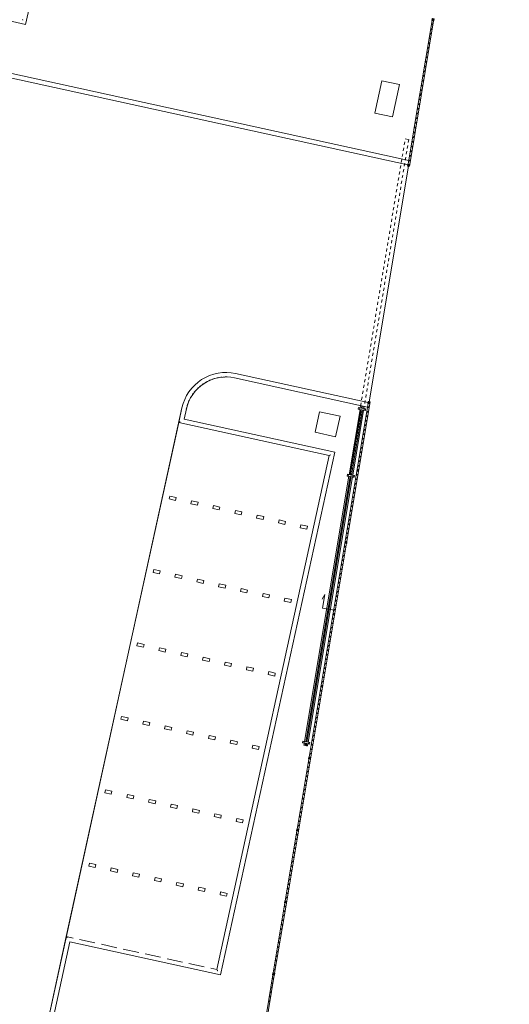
# Model space of a CAD drawing. Header units: metres. Extents: x 233012 to 233264, y 553571 to 554014.
# Tile 265 of 313: x 233241 to 233257, y 553833 to 553866. Entities that reach past the tile are written whole.
import ezdxf

# ---------------------------------------------------------------- set-up
doc = ezdxf.new("R2010")
doc.units = ezdxf.units.M
doc.linetypes.add('Hidden 1', pattern=[0.004, 0.002, -0.002])
doc.layers.get('0').update_dxf_attribs({"lineweight": 5})
for name, color, linetype, lineweight in [('A-FLORHRM', 252, 'Continuous', 5), ('A-NL$1_poort', 252, 'Continuous', 5), ('A-NL$1A_detailuitwerking', 252, 'Continuous', 5), ('A-NL$1B_3D-modellen_algemeen', 252, 'Continuous', 5), ('A-NL$1B_3D-modellen_algemeen-drsn', 252, 'Continuous', 5), ('A-NL23_vloeraanzicht', 252, 'Continuous', 5), ('A-NL34_balustrades', 252, 'Continuous', 5), ('A-NL90_terrein', 252, 'Continuous', 5), ('A-NL94_parkeren', 252, 'Continuous', 5)]:
    doc.layers.add(name, color=color, linetype=linetype, lineweight=lineweight)

# ---------------------------------------------------------------- blocks, each defined once
blk = doc.blocks.new('NLRS_90_SI_LB_troittoirband 13-15_Struyk Verwo_mie - trottoirband_Struyk Verwo-871937-01_Situatie')
at = {"layer": 'A-NL90_terrein'}
for p, q in [((265.543, -172.288), (281.639, -98.729)), ((260.531, -171.192), (265.543, -172.288)), ((261.487, -173.141), (278.294, -176.819)), ((278.261, -176.965), (261.454, -173.288)), ((278.272, -176.93), (278.271, -176.934)), ((278.285, -176.868), (278.272, -176.93)), ((272.532, -183.901), (276.942, -184.866)), ((272.5, -184.047), (276.925, -185.016)), ((270.639, -185.534), (270.746, -185.046)), ((270.892, -185.078), (270.817, -185.419)), ((270.639, -185.534), (270.659, -185.521)), ((275.65, -186.631), (270.639, -185.534)), ((270.817, -185.419), (275.829, -186.516)), ((271.909, -203.726), (275.65, -186.631)), ((272.024, -203.905), (275.829, -186.516)), ((275.65, -186.631), (275.671, -186.617)), ((265.829, -207.514), (266.898, -202.629)), ((266.898, -202.629), (267.123, -202.679)), ((266.898, -202.629), (266.911, -202.65)), ((266.008, -207.399), (267.012, -202.808)), ((267.012, -202.808), (272.024, -203.905)), ((267.338, -202.726), (267.85, -202.838)), ((268.065, -202.885), (268.578, -202.997)), ((268.793, -203.044), (269.306, -203.156)), ((269.521, -203.203), (270.034, -203.316)), ((270.249, -203.363), (270.762, -203.475)), ((270.976, -203.522), (271.489, -203.634)), ((271.704, -203.681), (271.909, -203.726)), ((271.909, -203.726), (271.923, -203.747))]:
    blk.add_line(p, q, dxfattribs=at)
for radius in [1.5, 1.35]:
    blk.add_arc((272.211, -185.366), radius, 77.6567, 167.6567, dxfattribs=at)
for points in [[(265.441, -172.13), (265.441, -172.131), (265.442, -172.132), (265.444, -172.134), (265.445, -172.136), (265.446, -172.138), (265.448, -172.141), (265.449, -172.143), (265.451, -172.146), (265.453, -172.149), (265.455, -172.152), (265.456, -172.154)], [(270.659, -185.521), (270.66, -185.521), (270.661, -185.52), (270.663, -185.518), (270.665, -185.517), (270.667, -185.516), (270.67, -185.514), (270.672, -185.513), (270.675, -185.511), (270.678, -185.509), (270.681, -185.507), (270.683, -185.506)], [(275.671, -186.617), (275.671, -186.617), (275.672, -186.617), (275.674, -186.615), (275.677, -186.614), (275.679, -186.612), (275.681, -186.611), (275.684, -186.609), (275.686, -186.608), (275.69, -186.605), (275.692, -186.604), (275.694, -186.602)], [(266.911, -202.65), (266.911, -202.65), (266.912, -202.651), (266.913, -202.654), (266.915, -202.656), (266.916, -202.658), (266.918, -202.66), (266.919, -202.663), (266.921, -202.665), (266.923, -202.669), (266.925, -202.672), (266.926, -202.674)], [(271.923, -203.747), (271.923, -203.747), (271.923, -203.748), (271.925, -203.75), (271.926, -203.753), (271.928, -203.755), (271.929, -203.757), (271.931, -203.759), (271.932, -203.762), (271.935, -203.766), (271.936, -203.768), (271.938, -203.77)]]:
    blk.add_open_spline(points, degree=3, knots=[0, 0, 0, 0, 0.166667, 0.333333, 0.416667, 0.5, 0.583333, 0.666667, 0.75, 0.833333, 1, 1, 1, 1], dxfattribs=at)
blk = doc.blocks.new('NLRS_90_PA_WPB_parkeerplaats_gen_mie - parkeerplaats_gen_bxl 2500x5130-869705-01_Situatie')
at = {"layer": 'A-NL94_parkeren'}
for p, q in [((1.2, 4.91), (1.2, 4.69)), ((1.3, 4.91), (1.2, 4.91)), ((1.2, 4.69), (1.3, 4.69)), ((1.3, 4.69), (1.3, 4.91)), ((1.2, 4.165), (1.2, 3.945)), ((1.3, 4.165), (1.2, 4.165)), ((1.2, 3.945), (1.3, 3.945)), ((1.3, 3.945), (1.3, 4.165)), ((1.2, 3.42), (1.2, 3.2)), ((1.3, 3.42), (1.2, 3.42)), ((1.3, 3.2), (1.3, 3.42)), ((1.2, 3.2), (1.3, 3.2)), ((1.2, 2.675), (1.2, 2.455)), ((1.3, 2.675), (1.2, 2.675)), ((1.3, 2.455), (1.3, 2.675)), ((1.2, 2.455), (1.3, 2.455)), ((1.2, 1.93), (1.2, 1.71)), ((1.3, 1.93), (1.2, 1.93)), ((1.2, 1.71), (1.3, 1.71)), ((1.3, 1.71), (1.3, 1.93)), ((1.2, 1.185), (1.2, 0.965)), ((1.3, 1.185), (1.2, 1.185)), ((1.3, 0.965), (1.3, 1.185)), ((1.2, 0.965), (1.3, 0.965)), ((1.2, 0.44), (1.2, 0.22)), ((1.3, 0.44), (1.2, 0.44)), ((1.3, 0.22), (1.3, 0.44)), ((1.2, 0.22), (1.3, 0.22))]:
    blk.add_line(p, q, dxfattribs=at)
blk = doc.blocks.new('Koeling 3 - Koeling 1-928863-01_Situatie')
at = {"layer": 'A-NL$1B_3D-modellen_algemeen-drsn'}
for p, q in [((263.937, -76.758), (263.702, -77.833)), ((264.523, -76.886), (263.937, -76.758)), ((264.288, -77.961), (264.523, -76.886)), ((263.702, -77.833), (264.288, -77.961))]:
    blk.add_line(p, q, dxfattribs=at)
blk = doc.blocks.new('Koeling 4 - Koeling 1-929026-01_Situatie')
at = {"layer": 'A-NL$1B_3D-modellen_algemeen'}
for p, q in [((263.809, -77.11), (263.659, -77.794)), ((264.493, -77.26), (263.809, -77.11)), ((264.343, -77.944), (264.493, -77.26)), ((263.659, -77.794), (264.343, -77.944))]:
    blk.add_line(p, q, dxfattribs=at)
blk = doc.blocks.new('Railing - Atlas 180 type L_Heras_h 1840-1298077-01_Situatie')
at = {"layer": 'A-NL34_balustrades'}
for p, q in [((-0.033, -0.033), (-0.033, 0.033)), ((-0.001, 0.001), (-0.033, 0.033)), ((-0.033, 0.033), (0.033, 0.033)), ((-0.033, 0.033), (-0.033, -0.033)), ((0.033, 0.033), (-0.033, 0.033)), ((-0.001, 0.001), (-0.001, -0.001)), ((0.001, 0.001), (-0.001, 0.001)), ((0.033, 0.033), (0.001, 0.001)), ((0.001, -0.001), (0.001, 0.001)), ((0.033, 0.033), (0.033, -0.033)), ((0.033, -0.033), (0.033, 0.033)), ((-0.033, -0.033), (-0.001, -0.001)), ((0.033, -0.033), (-0.033, -0.033)), ((-0.033, -0.033), (0.033, -0.033)), ((-0.001, -0.001), (0.001, -0.001)), ((0.033, -0.033), (0.001, -0.001))]:
    blk.add_line(p, q, dxfattribs=at)
blk = doc.blocks.new('Railing - Atlas 180 type L_Heras_h 1840-1298079-01_Situatie')
at = {"layer": 'A-NL34_balustrades'}
for p, q in [((-0.033, -0.033), (-0.033, 0.033)), ((-0.001, 0.001), (-0.033, 0.033)), ((-0.033, 0.033), (0.033, 0.033)), ((-0.033, 0.033), (-0.033, -0.033)), ((0.033, 0.033), (-0.033, 0.033)), ((-0.001, 0.001), (-0.001, -0.001)), ((0.001, 0.001), (-0.001, 0.001)), ((0.033, 0.033), (0.001, 0.001)), ((0.001, -0.001), (0.001, 0.001)), ((0.033, 0.033), (0.033, -0.033)), ((0.033, -0.033), (0.033, 0.033)), ((-0.033, -0.033), (-0.001, -0.001)), ((0.033, -0.033), (-0.033, -0.033)), ((-0.033, -0.033), (0.033, -0.033)), ((-0.001, -0.001), (0.001, -0.001)), ((0.033, -0.033), (0.001, -0.001))]:
    blk.add_line(p, q, dxfattribs=at)
blk = doc.blocks.new('Railing - geen veiligheidsdop_gen-1303441-01_Situatie')
at = {"layer": 'A-FLORHRM'}
blk.add_arc((0, 0), 0.013, 360, 180, dxfattribs=at)
for major_axis, start_param, end_param in [((-0.0035, 0.0125), 1.300587, 4.442179), ((0.00825, 0.00728), 5.559965, 8.701557), ((0.0015, 0.0109), 1.703922, 4.845515)]:
    blk.add_ellipse((0, 0), major_axis=major_axis, ratio=1, start_param=start_param, end_param=end_param, dxfattribs=at)
blk = doc.blocks.new('Railing - Railing-964689-01_Situatie')
at = {"layer": 'A-NL34_balustrades'}
for p, q in [((278.665, -174.594), (279.071, -172.161)), ((278.715, -174.602), (279.121, -172.17)), ((278.274, -176.936), (278.654, -174.659)), ((278.324, -176.944), (278.704, -174.667))]:
    blk.add_line(p, q, dxfattribs=at)
at = {"rotation": 350.5195866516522}
for name, p in [('Railing - Atlas 180 type L_Heras_h 1840-1298079-01_Situatie', (279.102, -172.133)), ('Railing - geen veiligheidsdop_gen-1303441-01_Situatie', (279.049, -172.445)), ('Railing - geen veiligheidsdop_gen-1303441-01_Situatie', (279.075, -172.289)), ('Railing - geen veiligheidsdop_gen-1303441-01_Situatie', (278.971, -172.914)), ('Railing - geen veiligheidsdop_gen-1303441-01_Situatie', (278.997, -172.757)), ('Railing - geen veiligheidsdop_gen-1303441-01_Situatie', (279.023, -172.601)), ('Railing - geen veiligheidsdop_gen-1303441-01_Situatie', (278.919, -173.226)), ('Railing - geen veiligheidsdop_gen-1303441-01_Situatie', (278.945, -173.07)), ('Railing - geen veiligheidsdop_gen-1303441-01_Situatie', (278.867, -173.538)), ('Railing - geen veiligheidsdop_gen-1303441-01_Situatie', (278.893, -173.382)), ('Railing - geen veiligheidsdop_gen-1303441-01_Situatie', (278.815, -173.85)), ('Railing - geen veiligheidsdop_gen-1303441-01_Situatie', (278.841, -173.694)), ('Railing - geen veiligheidsdop_gen-1303441-01_Situatie', (278.763, -174.162)), ('Railing - geen veiligheidsdop_gen-1303441-01_Situatie', (278.789, -174.006)), ('Railing - geen veiligheidsdop_gen-1303441-01_Situatie', (278.711, -174.475)), ('Railing - geen veiligheidsdop_gen-1303441-01_Situatie', (278.737, -174.319)), ('Railing - geen veiligheidsdop_gen-1303441-01_Situatie', (278.658, -174.787)), ('Railing - Atlas 180 type L_Heras_h 1840-1298079-01_Situatie', (278.684, -174.631)), ('Railing - geen veiligheidsdop_gen-1303441-01_Situatie', (278.606, -175.099)), ('Railing - geen veiligheidsdop_gen-1303441-01_Situatie', (278.632, -174.943)), ('Railing - geen veiligheidsdop_gen-1303441-01_Situatie', (278.554, -175.411)), ('Railing - geen veiligheidsdop_gen-1303441-01_Situatie', (278.58, -175.255)), ('Railing - geen veiligheidsdop_gen-1303441-01_Situatie', (278.502, -175.723)), ('Railing - geen veiligheidsdop_gen-1303441-01_Situatie', (278.528, -175.567)), ('Railing - geen veiligheidsdop_gen-1303441-01_Situatie', (278.424, -176.192)), ('Railing - geen veiligheidsdop_gen-1303441-01_Situatie', (278.45, -176.036)), ('Railing - geen veiligheidsdop_gen-1303441-01_Situatie', (278.476, -175.88)), ('Railing - geen veiligheidsdop_gen-1303441-01_Situatie', (278.372, -176.504)), ('Railing - geen veiligheidsdop_gen-1303441-01_Situatie', (278.398, -176.348)), ('Railing - geen veiligheidsdop_gen-1303441-01_Situatie', (278.319, -176.816)), ('Railing - geen veiligheidsdop_gen-1303441-01_Situatie', (278.346, -176.66)), ('Railing - Atlas 180 type L_Heras_h 1840-1298077-01_Situatie', (278.293, -176.972))]:
    blk.add_blockref(name, p, dxfattribs=at)
blk = doc.blocks.new('Railing - Railing-964988-01_Situatie')
at = {"layer": 'A-NL34_balustrades'}
for p, q in [((276.944, -184.901), (276.58, -187.081)), ((276.993, -184.91), (276.629, -187.089)), ((276.569, -187.146), (276.18, -189.475)), ((276.619, -187.154), (276.23, -189.483)), ((276.169, -189.54), (275.781, -191.869)), ((276.219, -189.548), (275.83, -191.877)), ((275.77, -191.934), (275.381, -194.263)), ((275.819, -191.942), (275.43, -194.271)), ((275.37, -194.328), (274.981, -196.657)), ((275.419, -194.336), (275.03, -196.665)), ((274.97, -196.722), (274.581, -199.051)), ((275.019, -196.73), (274.63, -199.059)), ((274.57, -199.116), (274.181, -201.445)), ((274.62, -199.124), (274.231, -201.453)), ((274.171, -201.51), (273.782, -203.839)), ((274.22, -201.518), (273.831, -203.847)), ((273.771, -203.904), (273.382, -206.233)), ((273.82, -203.912), (273.431, -206.241))]:
    blk.add_line(p, q, dxfattribs=at)
at = {"rotation": 170.5195866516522}
for name, p in [('Railing - geen veiligheidsdop_gen-1303441-01_Situatie', (276.949, -185.023)), ('Railing - Atlas 180 type L_Heras_h 1840-1298077-01_Situatie', (276.974, -184.873)), ('Railing - geen veiligheidsdop_gen-1303441-01_Situatie', (276.899, -185.322)), ('Railing - geen veiligheidsdop_gen-1303441-01_Situatie', (276.924, -185.172)), ('Railing - geen veiligheidsdop_gen-1303441-01_Situatie', (276.849, -185.621)), ('Railing - geen veiligheidsdop_gen-1303441-01_Situatie', (276.874, -185.471)), ('Railing - geen veiligheidsdop_gen-1303441-01_Situatie', (276.799, -185.92)), ('Railing - geen veiligheidsdop_gen-1303441-01_Situatie', (276.824, -185.771)), ('Railing - geen veiligheidsdop_gen-1303441-01_Situatie', (276.749, -186.22)), ('Railing - geen veiligheidsdop_gen-1303441-01_Situatie', (276.774, -186.07)), ('Railing - geen veiligheidsdop_gen-1303441-01_Situatie', (276.674, -186.668)), ('Railing - geen veiligheidsdop_gen-1303441-01_Situatie', (276.699, -186.519)), ('Railing - geen veiligheidsdop_gen-1303441-01_Situatie', (276.724, -186.369)), ('Railing - geen veiligheidsdop_gen-1303441-01_Situatie', (276.624, -186.968)), ('Railing - geen veiligheidsdop_gen-1303441-01_Situatie', (276.649, -186.818)), ('Railing - geen veiligheidsdop_gen-1303441-01_Situatie', (276.574, -187.267)), ('Railing - Atlas 180 type L_Heras_h 1840-1298079-01_Situatie', (276.599, -187.117)), ('Railing - geen veiligheidsdop_gen-1303441-01_Situatie', (276.524, -187.566)), ('Railing - geen veiligheidsdop_gen-1303441-01_Situatie', (276.549, -187.417)), ('Railing - geen veiligheidsdop_gen-1303441-01_Situatie', (276.474, -187.865)), ('Railing - geen veiligheidsdop_gen-1303441-01_Situatie', (276.499, -187.716)), ('Railing - geen veiligheidsdop_gen-1303441-01_Situatie', (276.424, -188.165)), ('Railing - geen veiligheidsdop_gen-1303441-01_Situatie', (276.449, -188.015)), ('Railing - geen veiligheidsdop_gen-1303441-01_Situatie', (276.349, -188.614)), ('Railing - geen veiligheidsdop_gen-1303441-01_Situatie', (276.374, -188.464)), ('Railing - geen veiligheidsdop_gen-1303441-01_Situatie', (276.399, -188.314)), ('Railing - geen veiligheidsdop_gen-1303441-01_Situatie', (276.299, -188.913)), ('Railing - geen veiligheidsdop_gen-1303441-01_Situatie', (276.324, -188.763)), ('Railing - geen veiligheidsdop_gen-1303441-01_Situatie', (276.249, -189.212)), ('Railing - geen veiligheidsdop_gen-1303441-01_Situatie', (276.274, -189.062)), ('Railing - Atlas 180 type L_Heras_h 1840-1298079-01_Situatie', (276.2, -189.511)), ('Railing - geen veiligheidsdop_gen-1303441-01_Situatie', (276.224, -189.362)), ('Railing - geen veiligheidsdop_gen-1303441-01_Situatie', (276.15, -189.811)), ('Railing - geen veiligheidsdop_gen-1303441-01_Situatie', (276.175, -189.661)), ('Railing - geen veiligheidsdop_gen-1303441-01_Situatie', (276.075, -190.259)), ('Railing - geen veiligheidsdop_gen-1303441-01_Situatie', (276.1, -190.11)), ('Railing - geen veiligheidsdop_gen-1303441-01_Situatie', (276.125, -189.96)), ('Railing - geen veiligheidsdop_gen-1303441-01_Situatie', (276.025, -190.559)), ('Railing - geen veiligheidsdop_gen-1303441-01_Situatie', (276.05, -190.409)), ('Railing - geen veiligheidsdop_gen-1303441-01_Situatie', (275.975, -190.858)), ('Railing - geen veiligheidsdop_gen-1303441-01_Situatie', (276, -190.708)), ('Railing - geen veiligheidsdop_gen-1303441-01_Situatie', (275.925, -191.157)), ('Railing - geen veiligheidsdop_gen-1303441-01_Situatie', (275.95, -191.008)), ('Railing - geen veiligheidsdop_gen-1303441-01_Situatie', (275.875, -191.456)), ('Railing - geen veiligheidsdop_gen-1303441-01_Situatie', (275.9, -191.307)), ('Railing - Atlas 180 type L_Heras_h 1840-1298079-01_Situatie', (275.8, -191.905)), ('Railing - geen veiligheidsdop_gen-1303441-01_Situatie', (275.825, -191.756)), ('Railing - geen veiligheidsdop_gen-1303441-01_Situatie', (275.85, -191.606)), ('Railing - geen veiligheidsdop_gen-1303441-01_Situatie', (275.75, -192.205)), ('Railing - geen veiligheidsdop_gen-1303441-01_Situatie', (275.775, -192.055)), ('Railing - geen veiligheidsdop_gen-1303441-01_Situatie', (275.7, -192.504)), ('Railing - geen veiligheidsdop_gen-1303441-01_Situatie', (275.725, -192.354)), ('Railing - geen veiligheidsdop_gen-1303441-01_Situatie', (275.65, -192.803)), ('Railing - geen veiligheidsdop_gen-1303441-01_Situatie', (275.675, -192.654)), ('Railing - geen veiligheidsdop_gen-1303441-01_Situatie', (275.6, -193.102)), ('Railing - geen veiligheidsdop_gen-1303441-01_Situatie', (275.625, -192.953)), ('Railing - geen veiligheidsdop_gen-1303441-01_Situatie', (275.525, -193.551)), ('Railing - geen veiligheidsdop_gen-1303441-01_Situatie', (275.55, -193.402)), ('Railing - geen veiligheidsdop_gen-1303441-01_Situatie', (275.575, -193.252)), ('Railing - geen veiligheidsdop_gen-1303441-01_Situatie', (275.475, -193.851)), ('Railing - geen veiligheidsdop_gen-1303441-01_Situatie', (275.5, -193.701)), ('Railing - geen veiligheidsdop_gen-1303441-01_Situatie', (275.425, -194.15)), ('Railing - geen veiligheidsdop_gen-1303441-01_Situatie', (275.45, -194)), ('Railing - geen veiligheidsdop_gen-1303441-01_Situatie', (275.375, -194.449)), ('Railing - Atlas 180 type L_Heras_h 1840-1298079-01_Situatie', (275.4, -194.299)), ('Railing - geen veiligheidsdop_gen-1303441-01_Situatie', (275.325, -194.748)), ('Railing - geen veiligheidsdop_gen-1303441-01_Situatie', (275.35, -194.599)), ('Railing - geen veiligheidsdop_gen-1303441-01_Situatie', (275.275, -195.048)), ('Railing - geen veiligheidsdop_gen-1303441-01_Situatie', (275.3, -194.898)), ('Railing - geen veiligheidsdop_gen-1303441-01_Situatie', (275.2, -195.496)), ('Railing - geen veiligheidsdop_gen-1303441-01_Situatie', (275.225, -195.347)), ('Railing - geen veiligheidsdop_gen-1303441-01_Situatie', (275.25, -195.197)), ('Railing - geen veiligheidsdop_gen-1303441-01_Situatie', (275.15, -195.796)), ('Railing - geen veiligheidsdop_gen-1303441-01_Situatie', (275.175, -195.646)), ('Railing - geen veiligheidsdop_gen-1303441-01_Situatie', (275.1, -196.095)), ('Railing - geen veiligheidsdop_gen-1303441-01_Situatie', (275.125, -195.945)), ('Railing - geen veiligheidsdop_gen-1303441-01_Situatie', (275.05, -196.394)), ('Railing - geen veiligheidsdop_gen-1303441-01_Situatie', (275.075, -196.245)), ('Railing - Atlas 180 type L_Heras_h 1840-1298079-01_Situatie', (275, -196.693)), ('Railing - geen veiligheidsdop_gen-1303441-01_Situatie', (275.025, -196.544)), ('Railing - geen veiligheidsdop_gen-1303441-01_Situatie', (274.925, -197.142)), ('Railing - geen veiligheidsdop_gen-1303441-01_Situatie', (274.95, -196.993)), ('Railing - geen veiligheidsdop_gen-1303441-01_Situatie', (274.975, -196.843)), ('Railing - geen veiligheidsdop_gen-1303441-01_Situatie', (274.875, -197.442)), ('Railing - geen veiligheidsdop_gen-1303441-01_Situatie', (274.9, -197.292)), ('Railing - geen veiligheidsdop_gen-1303441-01_Situatie', (274.825, -197.741)), ('Railing - geen veiligheidsdop_gen-1303441-01_Situatie', (274.85, -197.591)), ('Railing - geen veiligheidsdop_gen-1303441-01_Situatie', (274.775, -198.04)), ('Railing - geen veiligheidsdop_gen-1303441-01_Situatie', (274.8, -197.89)), ('Railing - geen veiligheidsdop_gen-1303441-01_Situatie', (274.725, -198.339)), ('Railing - geen veiligheidsdop_gen-1303441-01_Situatie', (274.75, -198.19)), ('Railing - geen veiligheidsdop_gen-1303441-01_Situatie', (274.65, -198.788)), ('Railing - geen veiligheidsdop_gen-1303441-01_Situatie', (274.675, -198.639)), ('Railing - geen veiligheidsdop_gen-1303441-01_Situatie', (274.7, -198.489)), ('Railing - Atlas 180 type L_Heras_h 1840-1298079-01_Situatie', (274.6, -199.087)), ('Railing - geen veiligheidsdop_gen-1303441-01_Situatie', (274.625, -198.938)), ('Railing - geen veiligheidsdop_gen-1303441-01_Situatie', (274.55, -199.387)), ('Railing - geen veiligheidsdop_gen-1303441-01_Situatie', (274.575, -199.237)), ('Railing - geen veiligheidsdop_gen-1303441-01_Situatie', (274.5, -199.686)), ('Railing - geen veiligheidsdop_gen-1303441-01_Situatie', (274.525, -199.536)), ('Railing - geen veiligheidsdop_gen-1303441-01_Situatie', (274.45, -199.985)), ('Railing - geen veiligheidsdop_gen-1303441-01_Situatie', (274.475, -199.836)), ('Railing - geen veiligheidsdop_gen-1303441-01_Situatie', (274.4, -200.284)), ('Railing - geen veiligheidsdop_gen-1303441-01_Situatie', (274.425, -200.135)), ('Railing - geen veiligheidsdop_gen-1303441-01_Situatie', (274.326, -200.733)), ('Railing - geen veiligheidsdop_gen-1303441-01_Situatie', (274.351, -200.584)), ('Railing - geen veiligheidsdop_gen-1303441-01_Situatie', (274.376, -200.434)), ('Railing - geen veiligheidsdop_gen-1303441-01_Situatie', (274.276, -201.033)), ('Railing - geen veiligheidsdop_gen-1303441-01_Situatie', (274.301, -200.883)), ('Railing - geen veiligheidsdop_gen-1303441-01_Situatie', (274.226, -201.332)), ('Railing - geen veiligheidsdop_gen-1303441-01_Situatie', (274.251, -201.182)), ('Railing - geen veiligheidsdop_gen-1303441-01_Situatie', (274.176, -201.631)), ('Railing - Atlas 180 type L_Heras_h 1840-1298079-01_Situatie', (274.201, -201.481)), ('Railing - geen veiligheidsdop_gen-1303441-01_Situatie', (274.126, -201.93)), ('Railing - geen veiligheidsdop_gen-1303441-01_Situatie', (274.151, -201.781)), ('Railing - geen veiligheidsdop_gen-1303441-01_Situatie', (274.051, -202.379)), ('Railing - geen veiligheidsdop_gen-1303441-01_Situatie', (274.076, -202.23)), ('Railing - geen veiligheidsdop_gen-1303441-01_Situatie', (274.101, -202.08)), ('Railing - geen veiligheidsdop_gen-1303441-01_Situatie', (274.001, -202.678)), ('Railing - geen veiligheidsdop_gen-1303441-01_Situatie', (274.026, -202.529)), ('Railing - geen veiligheidsdop_gen-1303441-01_Situatie', (273.951, -202.978)), ('Railing - geen veiligheidsdop_gen-1303441-01_Situatie', (273.976, -202.828)), ('Railing - geen veiligheidsdop_gen-1303441-01_Situatie', (273.901, -203.277)), ('Railing - geen veiligheidsdop_gen-1303441-01_Situatie', (273.926, -203.127)), ('Railing - geen veiligheidsdop_gen-1303441-01_Situatie', (273.851, -203.576)), ('Railing - geen veiligheidsdop_gen-1303441-01_Situatie', (273.876, -203.427)), ('Railing - geen veiligheidsdop_gen-1303441-01_Situatie', (273.776, -204.025)), ('Railing - Atlas 180 type L_Heras_h 1840-1298079-01_Situatie', (273.801, -203.875)), ('Railing - geen veiligheidsdop_gen-1303441-01_Situatie', (273.826, -203.726)), ('Railing - geen veiligheidsdop_gen-1303441-01_Situatie', (273.726, -204.324)), ('Railing - geen veiligheidsdop_gen-1303441-01_Situatie', (273.751, -204.175)), ('Railing - geen veiligheidsdop_gen-1303441-01_Situatie', (273.676, -204.624)), ('Railing - geen veiligheidsdop_gen-1303441-01_Situatie', (273.701, -204.474)), ('Railing - geen veiligheidsdop_gen-1303441-01_Situatie', (273.651, -204.773))]:
    blk.add_blockref(name, p, dxfattribs=at)
blk = doc.blocks.new('NLRS_71_SE_UN_schuifpoort_gen_mie - gen-1138695-01_Situatie')
at = {"layer": 'A-NL$1_poort'}
for p, q in [((-0.1, 0.02), (-0.1, 0.06)), ((-0.025, 0.06), (-0.1, 0.06)), ((-0.1, -0.02), (-0.1, 0.02)), ((-0.025, 0.02), (-0.1, 0.02)), ((0.03, 0.12), (-0.03, 0.12)), ((-0.03, 0.12), (-0.03, 0.08)), ((-0.03, 0.08), (0.03, 0.08)), ((-0.025, 0.08), (-0.025, -0.08)), ((0.025, -0.08), (0.025, 0.08)), ((8.975, 0.06), (0.025, 0.06)), ((8.975, 0.02), (0.025, 0.02)), ((0.03, 0.08), (0.03, 0.12)), ((9.03, 0.12), (8.97, 0.12)), ((8.97, 0.12), (8.97, 0.08)), ((8.97, 0.08), (9.03, 0.08)), ((8.975, 0.08), (8.975, -0.08)), ((9.025, -0.08), (9.025, 0.08)), ((11.225, 0.06), (9.025, 0.06)), ((11.225, 0.02), (9.025, 0.02)), ((9.03, 0.08), (9.03, 0.12)), ((11.28, 0.12), (11.22, 0.12)), ((11.22, 0.12), (11.22, 0.08)), ((11.22, 0.08), (11.28, 0.08)), ((11.225, 0.08), (11.225, -0.08)), ((11.275, -0.08), (11.275, 0.08)), ((11.35, 0.06), (11.275, 0.06)), ((11.35, 0.02), (11.275, 0.02)), ((11.28, 0.08), (11.28, 0.12)), ((11.35, 0.06), (11.35, 0.02)), ((11.35, 0.02), (11.35, -0.02)), ((-0.025, -0.02), (-0.1, -0.02)), ((-0.1, -0.06), (-0.1, -0.02)), ((-0.025, -0.06), (-0.1, -0.06)), ((0.03, -0.08), (-0.03, -0.08)), ((-0.03, -0.08), (-0.03, -0.12)), ((-0.03, -0.12), (0.03, -0.12)), ((8.975, -0.02), (0.025, -0.02)), ((8.975, -0.06), (0.025, -0.06)), ((0.03, -0.12), (0.03, -0.08)), ((9.03, -0.08), (8.97, -0.08)), ((8.97, -0.08), (8.97, -0.12)), ((8.97, -0.12), (9.03, -0.12)), ((11.225, -0.02), (9.025, -0.02)), ((11.225, -0.06), (9.025, -0.06)), ((9.03, -0.12), (9.03, -0.08)), ((11.28, -0.08), (11.22, -0.08)), ((11.22, -0.08), (11.22, -0.12)), ((11.22, -0.12), (11.28, -0.12)), ((11.35, -0.02), (11.275, -0.02)), ((11.35, -0.06), (11.275, -0.06)), ((11.28, -0.12), (11.28, -0.08)), ((11.35, -0.02), (11.35, -0.06))]:
    blk.add_line(p, q, dxfattribs=at)
at = {"layer": 'A-NL$1_poort', "linetype": 'Hidden 1'}
for p, q in [((11.35, 0.06), (20.35, 0.06)), ((20.35, 0.06), (20.35, -0.06)), ((20.35, -0.06), (11.35, -0.06))]:
    blk.add_line(p, q, dxfattribs=at)
at = {"layer": 'A-NL$1_poort'}
for centre, start, end in [((0.15, 0), 180, 0), ((0.25, 0), 0, 180), ((0.25, 0), 180, 0), ((0.55, 0), 180, 0), ((0.95, 0), 360, 180), ((0.95, 0), 180, 360), ((1.25, 0), 0, 180), ((1.25, 0), 180, 0), ((1.45, 0), 180, 360), ((1.95, 0), 0, 180), ((2.05, 0), 0, 180), ((2.35, 0), 180, 0), ((2.65, 0), 0, 180), ((3.25, 0), 180, 0), ((3.35, 0), 0, 180), ((3.75, 0), 180, 360), ((4.45, 0), 180, 0), ((4.55, 0), 180, 360), ((4.85, 0), 0, 180), ((4.85, 0), 180, 0), ((5.05, 0), 0, 180), ((5.05, 0), 180, 360), ((5.15, 0), 180, 0), ((5.25, 0), 180, 0), ((5.55, 0), 0, 180), ((5.55, 0), 180, 0), ((5.75, 0), 0, 180), ((5.75, 0), 180, 0), ((5.95, 0), 0, 180), ((5.95, 0), 180, 0), ((6.15, 0), 180, 0), ((6.25, 0), 180, 0), ((6.45, 0), 0, 180), ((6.85, 0), 180, 360), ((6.95, 0), 0, 180), ((7.35, 0), 180, 0), ((7.55, 0), 180, 360), ((7.65, 0), 0, 180), ((7.65, 0), 180, 0), ((7.75, 0), 0, 180), ((7.95, 0), 0, 180), ((8.05, 0), 0, 180), ((8.05, 0), 180, 0), ((8.25, 0), 180, 0), ((8.35, 0), 0, 180), ((8.95, 0), 180, 360), ((9.05, 0), 180, 0), ((9.15, 0), 0, 180), ((9.35, 0), 0, 180), ((9.35, 0), 180, 360), ((9.55, 0), 180, 360), ((9.85, 0), 0, 180), ((10.05, 0), 0, 180), ((10.05, 0), 180, 360), ((10.15, 0), 180, 0), ((10.25, 0), 180, 360), ((10.45, 0), 0, 180), ((10.45, 0), 180, 0), ((10.55, 0), 0, 180), ((10.55, 0), 180, 0), ((10.75, 0), 0, 180), ((10.85, 0), 360, 180), ((10.95, 0), 360, 180), ((11.15, 0), 0, 180), ((11.15, 0), 180, 0)]:
    blk.add_arc(centre, 0.01, start, end, dxfattribs=at)
for centre, major_axis, start_param, end_param in [((-0.05, 0), (-0.00369, 0.0093), 4.334837, 7.476429), ((-0.05, 0), (-0.00685, 0.00729), 0.816608, 3.9582), ((0.05, 0), (0.00689, 0.00725), 5.472808, 8.614401), ((0.05, 0), (0.00685, 0.00729), 2.324985, 5.466578), ((0.15, 0), (0, 0.01), 4.712389, 7.853982), ((0.35, 0), (-0.00541, 0.00841), 4.140305, 7.281897), ((0.35, 0), (0.00369, 0.0093), 1.948349, 5.089941), ((0.45, 0), (0.0077, 0.00639), 5.590461, 8.732054), ((0.45, 0), (-0.00685, 0.00729), 0.816608, 3.9582), ((0.55, 0), (0.00894, 0.00447), 5.819537, 8.961129), ((0.65, 0), (0.00512, 0.00859), 5.249576, 8.391169), ((0.65, 0), (-0.00505, 0.00863), 1.041593, 4.183186), ((0.75, 0), (-0.00592, 0.00806), 4.078433, 7.220026), ((0.75, 0), (0.00626, 0.0078), 2.246861, 5.388453), ((0.85, 0), (0.00766, 0.00643), 5.585124, 8.726716), ((0.85, 0), (0.00472, 0.00882), 2.062193, 5.203786), ((1.05, 0), (0.00766, 0.00643), 5.585123, 8.726715), ((1.05, 0), (0.00427, 0.00904), 2.011732, 5.153325), ((1.15, 0), (-0.00354, 0.00935), 4.350899, 7.492492), ((1.15, 0), (-0.00659, 0.00752), 0.851674, 3.993266), ((1.35, 0), (0.00369, 0.0093), 5.089941, 8.231533), ((1.35, 0), (-0.00659, 0.00752), 0.851674, 3.993266), ((1.45, 0), (-0.00585, 0.00811), 4.087865, 7.229458), ((1.55, 0), (-0.00685, 0.00729), 3.9582, 7.099793), ((1.55, 0), (0.00427, 0.00904), 2.011732, 5.153325), ((1.65, 0), (0.0034, 0.0094), 5.059756, 8.201349), ((1.65, 0), (0.00383, 0.00924), 1.963496, 5.105089), ((1.75, 0), (-0.00641, 0.00768), 4.016917, 7.15851), ((1.75, 0), (0.00685, 0.00729), 2.324985, 5.466578), ((1.85, 0), (0.00369, 0.00929), 5.090806, 8.232399), ((1.85, 0), (-0.00677, 0.00736), 0.826968, 3.968561), ((1.95, 0), (0.00662, 0.0075), 2.294018, 5.43561), ((2.05, 0), (0, 0.01), 1.570796, 4.712389), ((2.15, 0), (-0.00662, 0.0075), 3.989168, 7.130761), ((2.15, 0), (-0.00685, 0.00729), 0.816607, 3.9582), ((2.25, 0), (0.00671, 0.00741), 5.447953, 8.589546), ((2.25, 0), (0.00369, 0.0093), 1.948349, 5.089941), ((2.35, 0), (0.00082, 0.00997), 4.794963, 7.936556), ((2.45, 0), (-0.00659, 0.00752), 3.993266, 7.134859), ((2.45, 0), (0.0077, 0.00639), 2.44887, 5.590462), ((2.55, 0), (0.00418, 0.00909), 5.143474, 8.285067), ((2.55, 0), (-0.00592, 0.00806), 0.936841, 4.078434), ((2.65, 0), (-0.00685, 0.00729), 0.816607, 3.9582), ((2.75, 0), (0.00099, 0.00995), 4.811086, 7.952679), ((2.75, 0), (0, 0.01), 1.570796, 4.712389), ((2.85, 0), (-0.00485, 0.00875), 4.206285, 7.347878), ((2.85, 0), (0.0077, 0.00639), 2.448867, 5.590459), ((2.95, 0), (-0.00677, 0.00736), 3.968561, 7.110154), ((2.95, 0), (0.00369, 0.0093), 1.948349, 5.089941), ((3.05, 0), (0, 0.01), 4.712389, 7.853982), ((3.05, 0), (0.00894, 0.00447), 2.677944, 5.819537), ((3.15, 0), (-0.00685, 0.00729), 3.9582, 7.099793), ((3.15, 0), (0.00685, 0.00729), 2.324985, 5.466578), ((3.25, 0), (0.00369, 0.0093), 5.089941, 8.231534), ((3.35, 0), (-0.00685, 0.00729), 0.816607, 3.9582), ((3.45, 0), (0.00634, 0.00773), 5.399091, 8.540684), ((3.45, 0), (0, 0.01), 1.570796, 4.712389), ((3.55, 0), (0.00685, 0.00729), 5.466578, 8.608171), ((3.55, 0), (-0.00659, 0.00752), 0.851674, 3.993266), ((3.65, 0), (-0.00685, 0.00729), 3.9582, 7.099793), ((3.65, 0), (0.00665, 0.00747), 2.29764, 5.439233), ((3.75, 0), (0, 0.01), 4.712389, 7.853982), ((3.85, 0), (-0.00685, 0.00729), 3.9582, 7.099793), ((3.85, 0), (0.00674, 0.00738), 2.310865, 5.452457), ((3.95, 0), (-0.00677, 0.00736), 3.968561, 7.110153), ((3.95, 0), (0.00427, 0.00904), 2.011733, 5.153326), ((4.05, 0), (0.00758, 0.00653), 5.572235, 8.713828), ((4.05, 0), (-0.00561, 0.00828), 0.975655, 4.117247), ((4.15, 0), (0, 0.01), 4.712389, 7.853982), ((4.15, 0), (0.0023, 0.00973), 1.802621, 4.944214), ((4.25, 0), (0.0077, 0.00639), 5.590465, 8.732058), ((4.25, 0), (-0.00641, 0.00768), 0.875324, 4.016917), ((4.35, 0), (-0.00585, 0.00811), 4.08787, 7.229462), ((4.35, 0), (0.00747, 0.00665), 2.414753, 5.556345), ((4.45, 0), (0.00135, 0.00991), 4.847861, 7.989453), ((4.55, 0), (-0.00585, 0.00811), 4.087864, 7.229456), ((4.65, 0), (-0.00659, 0.00752), 3.993266, 7.134859), ((4.65, 0), (0.0043, 0.00903), 2.015039, 5.156631), ((4.75, 0), (0.00665, 0.00747), 5.439227, 8.58082), ((4.75, 0), (-0.00541, 0.00841), 0.998711, 4.140304), ((4.95, 0), (0.00427, 0.00904), 5.153324, 8.294916), ((4.95, 0), (-0.00685, 0.00729), 0.816607, 3.9582), ((5.15, 0), (0.00135, 0.00991), 4.847861, 7.989453), ((5.25, 0), (0.00561, 0.00828), 5.307532, 8.449125), ((5.35, 0), (-0.00555, 0.00832), 4.124389, 7.265982), ((5.35, 0), (0.0042, 0.00908), 2.003949, 5.145542), ((5.45, 0), (0.00665, 0.00747), 5.439233, 8.580826), ((5.45, 0), (-0.00677, 0.00736), 0.826969, 3.968561), ((5.65, 0), (0.00477, 0.00879), 5.209598, 8.35119), ((5.65, 0), (-0.00493, 0.0087), 1.055604, 4.197197), ((5.85, 0), (-0.00685, 0.00729), 3.9582, 7.099793), ((5.85, 0), (0.00383, 0.00924), 1.963496, 5.105088), ((6.05, 0), (-0.00685, 0.00729), 3.9582, 7.099793), ((6.05, 0), (0.0043, 0.00903), 2.015035, 5.156628), ((6.15, 0), (0.0077, 0.00639), 5.590465, 8.732058), ((6.25, 0), (0.00634, 0.00773), 5.399089, 8.540682), ((6.35, 0), (-0.00257, 0.00966), 4.452814, 7.594406), ((6.35, 0), (0.00578, 0.00816), 2.186545, 5.328138), ((6.45, 0), (-0.00641, 0.00768), 0.875325, 4.016918), ((6.55, 0), (-0.00585, 0.00811), 4.08787, 7.229462), ((6.55, 0), (0.00472, 0.00882), 2.062191, 5.203784), ((6.65, 0), (0, 0.01), 4.712389, 7.853982), ((6.65, 0), (0.00828, 0.00561), 2.546455, 5.688048), ((6.75, 0), (-0.00685, 0.00729), 3.9582, 7.099793), ((6.75, 0), (0.00667, 0.00745), 2.300866, 5.442459), ((6.85, 0), (0, 0.01), 4.712389, 7.853982), ((6.95, 0), (0.00383, 0.00924), 1.963504, 5.105097), ((7.05, 0), (0.0043, 0.00903), 5.156628, 8.29822), ((7.05, 0), (-0.00659, 0.00752), 0.851674, 3.993266), ((7.15, 0), (0.00747, 0.00665), 5.55634, 8.697932), ((7.15, 0), (-0.00685, 0.00729), 0.816607, 3.9582), ((7.25, 0), (-0.00677, 0.00736), 3.968561, 7.110154), ((7.25, 0), (0.00369, 0.00929), 1.949214, 5.090806), ((7.35, 0), (0.00561, 0.00828), 5.307539, 8.449132), ((7.45, 0), (-0.00493, 0.0087), 4.197196, 7.338788), ((7.45, 0), (0.00685, 0.00729), 2.324985, 5.466578), ((7.55, 0), (0.00112, 0.00994), 4.824125, 7.965718), ((7.75, 0), (0, 0.01), 1.570796, 4.712389), ((7.85, 0), (0.0074, 0.00673), 5.545262, 8.686854), ((7.85, 0), (-0.00493, 0.0087), 1.055609, 4.197202), ((7.95, 0), (0, 0.01), 1.570796, 4.712389), ((8.15, 0), (-0.00646, 0.00763), 4.009566, 7.151158), ((8.15, 0), (0.00685, 0.00729), 2.324985, 5.466578), ((8.25, 0), (0, 0.01), 4.712389, 7.853982), ((8.35, 0), (-0.00685, 0.00729), 0.816607, 3.9582), ((8.45, 0), (0.00894, 0.00447), 5.819533, 8.961126), ((8.45, 0), (0, 0.01), 1.570796, 4.712389), ((8.55, 0), (0.0069, 0.00724), 5.473996, 8.615588), ((8.55, 0), (-0.00685, 0.00729), 0.816607, 3.9582), ((8.65, 0), (0.00894, 0.00447), 5.819541, 8.961134), ((8.65, 0), (0, 0.01), 1.570796, 4.712389), ((8.75, 0), (0, 0.01), 4.712389, 7.853982), ((8.75, 0), (0.00383, 0.00924), 1.963476, 5.105069), ((8.85, 0), (-0.00685, 0.00729), 3.9582, 7.099793), ((8.85, 0), (0.0075, 0.00662), 2.418374, 5.559967), ((8.95, 0), (0, 0.01), 4.712389, 7.853982), ((9.05, 0), (0.0077, 0.00639), 5.590453, 8.732046), ((9.15, 0), (0.00028, 0.01), 1.598546, 4.740138), ((9.25, 0), (0.0077, 0.00639), 5.590453, 8.732046), ((9.25, 0), (-0.00659, 0.00752), 0.851674, 3.993266), ((9.45, 0), (0.0002, 0.01), 4.732378, 7.873971), ((9.45, 0), (0.00828, 0.00561), 2.546455, 5.688048), ((9.55, 0), (-0.00685, 0.00729), 3.9582, 7.099793), ((9.65, 0), (-0.00541, 0.00841), 4.140311, 7.281904), ((9.65, 0), (0.00427, 0.00904), 2.011728, 5.15332), ((9.75, 0), (0.00331, 0.00944), 5.049737, 8.19133), ((9.75, 0), (0.00561, 0.00828), 2.165947, 5.307539), ((9.85, 0), (0.00383, 0.00924), 1.963496, 5.105089), ((9.95, 0), (0.0043, 0.00903), 5.156631, 8.298224), ((9.95, 0), (-0.00641, 0.00768), 0.875322, 4.016915), ((10.15, 0), (0.00028, 0.01), 4.740138, 7.881731), ((10.25, 0), (-0.00659, 0.00752), 3.993266, 7.134859), ((10.35, 0), (-0.00641, 0.00768), 4.016918, 7.158511), ((10.35, 0), (0.00369, 0.0093), 1.948349, 5.089941), ((10.65, 0), (0.00472, 0.00882), 5.203778, 8.345371), ((10.65, 0), (-0.00592, 0.00806), 0.936832, 4.078425), ((10.75, 0), (0.00099, 0.00995), 1.669492, 4.811085), ((10.85, 0), (0, 0.01), 1.570796, 4.712389), ((10.95, 0), (0.00055, 0.00998), 1.626126, 4.767719), ((11.05, 0), (-0.00592, 0.00806), 4.078437, 7.220029), ((11.05, 0), (0.00477, 0.00879), 2.068011, 5.209603)]:
    blk.add_ellipse(centre, major_axis=major_axis, ratio=1, start_param=start_param, end_param=end_param, dxfattribs=at)
at = {"layer": 'A-NL$1A_detailuitwerking'}
for p, q in [((4.5, 0.2), (4.96, 0.2)), ((4.5, -0.2), (4.5, 0.2)), ((4.96, 0.2), (4.791, 0.262))]:
    blk.add_line(p, q, dxfattribs=at)

msp = doc.modelspace()

# ---------------------------------------------------------------- linework, layer by layer
at = {"layer": 'A-NL23_vloeraanzicht'}
for p, q in [((233252.272, 553853.384), (233253.58, 553861.219)), ((233247.824, 553854.323), (233252.234, 553853.358)), ((233229.864, 553779.267), (233246.038, 553853.178)), ((233245.931, 553852.69), (233242.19, 553835.595)), ((233250.942, 553851.593), (233245.931, 553852.69)), ((233247.201, 553834.498), (233250.942, 553851.593)), ((233242.19, 553835.595), (233242.415, 553835.545)), ((233242.63, 553835.498), (233243.142, 553835.386)), ((233243.357, 553835.339), (233243.87, 553835.227)), ((233244.085, 553835.18), (233244.598, 553835.068)), ((233244.813, 553835.021), (233245.326, 553834.908)), ((233245.541, 553834.861), (233246.054, 553834.749)), ((233246.268, 553834.702), (233246.781, 553834.59)), ((233246.996, 553834.543), (233247.201, 553834.498))]:
    msp.add_line(p, q, dxfattribs=at)
for radius, start, end in [(1.5, 77.6567, 167.6567), (1.35, 95.842, 98.8728), (1.35, 88.2846, 93.5688), (1.35, 127.9054, 130.6969), (1.35, 122.5849, 125.3929), (1.35, 117.2601, 120.0889), (1.35, 111.9289, 114.7849), (1.35, 106.5878, 109.4809), (1.35, 101.2302, 104.1768), (1.35, 149.1628, 151.913), (1.35, 143.8509, 146.609), (1.35, 138.5377, 141.305), (1.35, 133.2227, 136.001), (1.35, 159.7835, 162.5211), (1.35, 154.4736, 157.2171), (1.35, 165.0927, 167.9933)]:
    msp.add_arc((233247.503, 553852.858), radius, start, end, dxfattribs=at)

# ---------------------------------------------------------------- block references
at = {"layer": 'A-NL$1_poort', "rotation": 80.51958665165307}
msp.add_blockref('NLRS_71_SE_UN_schuifpoort_gen_mie - gen-1138695-01_Situatie', (233250.174, 553842.046), dxfattribs=at)
at = {"layer": 'A-NL$1B_3D-modellen_algemeen'}
for name, p in [('Koeling 3 - Koeling 1-928863-01_Situatie', (232988.755, 553940.816)), ('Koeling 4 - Koeling 1-929026-01_Situatie', (232986.808, 553930.161))]:
    msp.add_blockref(name, p, dxfattribs=at)
at = {"layer": 'A-NL34_balustrades', "lineweight": 9}
for name in ['Railing - Railing-964689-01_Situatie', 'Railing - Railing-964988-01_Situatie']:
    msp.add_blockref(name, (232975.292, 554038.224), dxfattribs=at)
at = {"layer": 'A-NL90_terrein'}
msp.add_blockref('NLRS_90_SI_LB_troittoirband 13-15_Struyk Verwo_mie - trottoirband_Struyk Verwo-871937-01_Situatie', (232975.292, 554038.224), dxfattribs=at)
at = {"layer": 'A-NL94_parkeren', "lineweight": 9, "rotation": 257.6567290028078}
for p in [(233245.673, 553851.467), (233245.139, 553849.025), (233244.605, 553846.582), (233244.07, 553844.14), (233243.536, 553841.698), (233243.001, 553839.256)]:
    msp.add_blockref('NLRS_90_PA_WPB_parkeerplaats_gen_mie - parkeerplaats_gen_bxl 2500x5130-869705-01_Situatie', p, dxfattribs=at)

doc.saveas('drawing.dxf')
